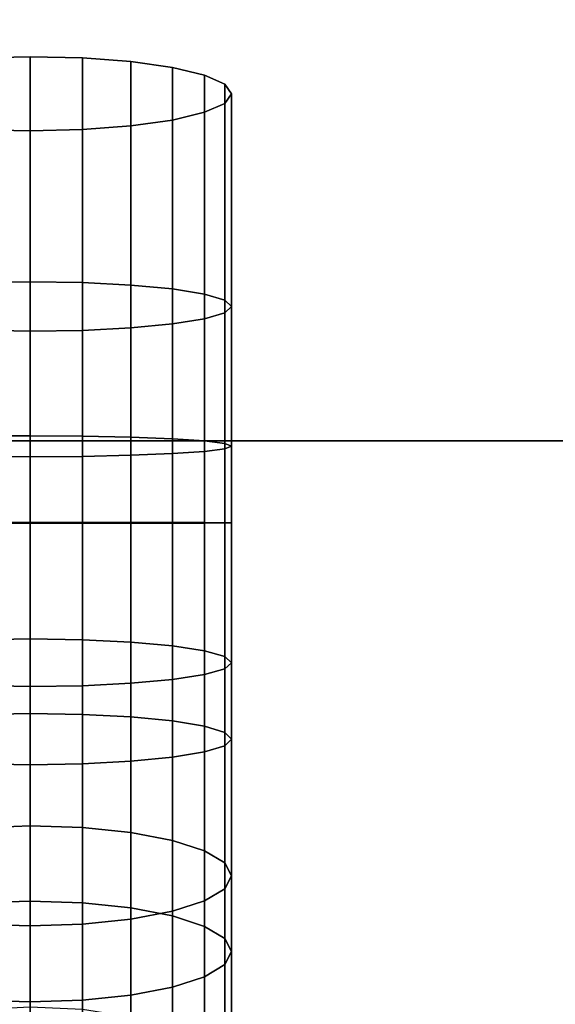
# Model space of a CAD drawing. Header units: inches. Extents: x 15 to 546804, y -66 to 267312.
# Tile 314 of 478: x 427032 to 427053, y 134633 to 134672. Entities that reach past the tile are written whole.
import ezdxf

# ---------------------------------------------------------------- set-up
doc = ezdxf.new("R2010")
doc.units = ezdxf.units.IN
doc.header["$MEASUREMENT"] = 0

msp = doc.modelspace()

# ---------------------------------------------------------------- linework, layer by layer
at = {"color": 7, "extrusion": (-1, -1.27576e-07, -3.33067e-16)}
for p, q in [((427032.247, 134670.99, 934.666), (427030.176, 134670.94, 934.92)), ((427032.247, 134662.045, 932.892), (427032.247, 134670.99, 934.666)), ((427034.317, 134670.94, 934.92), (427032.247, 134670.99, 934.666)), ((427034.317, 134662.011, 933.149), (427034.317, 134670.94, 934.92)), ((427036.247, 134670.792, 935.663), (427034.317, 134670.94, 934.92)), ((427036.247, 134661.913, 933.902), (427036.247, 134670.792, 935.663)), ((427037.903, 134670.558, 936.844), (427036.247, 134670.792, 935.663)), ((427037.903, 134661.757, 935.099), (427037.903, 134670.558, 936.844)), ((427039.175, 134670.253, 938.385), (427037.903, 134670.558, 936.844)), ((427039.175, 134661.553, 936.659), (427039.175, 134670.253, 938.385)), ((427039.974, 134669.897, 940.178), (427039.175, 134670.253, 938.385)), ((427039.974, 134661.316, 938.477), (427039.974, 134669.897, 940.178)), ((427040.247, 134669.515, 942.103), (427039.974, 134669.897, 940.178)), ((427039.974, 134669.133, 944.028), (427040.247, 134669.515, 942.103)), ((427040.247, 134661.062, 940.427), (427040.247, 134669.515, 942.103)), ((427039.175, 134668.778, 945.821), (427039.974, 134669.133, 944.028)), ((427039.974, 134660.807, 942.377), (427039.974, 134669.133, 944.028)), ((427036.247, 134668.238, 948.544), (427037.903, 134668.472, 947.362)), ((427037.903, 134668.472, 947.362), (427039.175, 134668.778, 945.821)), ((427037.903, 134660.367, 945.754), (427037.903, 134668.472, 947.362)), ((427039.175, 134660.57, 944.194), (427039.175, 134668.778, 945.821)), ((427030.176, 134668.091, 949.286), (427032.247, 134668.04, 949.54)), ((427032.247, 134668.04, 949.54), (427034.317, 134668.091, 949.286)), ((427034.317, 134668.091, 949.286), (427036.247, 134668.238, 948.544)), ((427034.317, 134660.112, 947.704), (427034.317, 134668.091, 949.286)), ((427036.247, 134660.21, 946.952), (427036.247, 134668.238, 948.544)), ((427032.247, 134668.04, 949.54), (427032.247, 134660.079, 947.961)), ((427032.247, 134662.045, 932.892), (427030.176, 134662.011, 933.149)), ((427032.247, 134652.444, 932.28), (427032.247, 134662.045, 932.892)), ((427034.317, 134662.011, 933.149), (427032.247, 134662.045, 932.892)), ((427034.317, 134652.444, 932.538), (427034.317, 134662.011, 933.149)), ((427036.247, 134661.913, 933.902), (427034.317, 134662.011, 933.149)), ((427036.247, 134652.446, 933.298), (427036.247, 134661.913, 933.902)), ((427037.903, 134661.757, 935.099), (427036.247, 134661.913, 933.902)), ((427037.903, 134652.449, 934.505), (427037.903, 134661.757, 935.099)), ((427039.175, 134661.553, 936.659), (427037.903, 134661.757, 935.099)), ((427039.175, 134652.453, 936.079), (427039.175, 134661.553, 936.659)), ((427039.974, 134661.316, 938.477), (427039.175, 134661.553, 936.659)), ((427039.974, 134652.457, 937.911), (427039.974, 134661.316, 938.477)), ((427040.247, 134661.062, 940.427), (427039.974, 134661.316, 938.477)), ((427039.974, 134660.807, 942.377), (427040.247, 134661.062, 940.427)), ((427040.247, 134652.461, 939.878), (427040.247, 134661.062, 940.427)), ((427039.175, 134660.57, 944.194), (427039.974, 134660.807, 942.377)), ((427039.974, 134652.466, 941.844), (427039.974, 134660.807, 942.377)), ((427036.247, 134660.21, 946.952), (427037.903, 134660.367, 945.754)), ((427037.903, 134660.367, 945.754), (427039.175, 134660.57, 944.194)), ((427037.903, 134652.473, 945.25), (427037.903, 134660.367, 945.754)), ((427039.175, 134652.47, 943.677), (427039.175, 134660.57, 944.194)), ((427030.176, 134660.112, 947.704), (427032.247, 134660.079, 947.961)), ((427032.247, 134660.079, 947.961), (427034.317, 134660.112, 947.704)), ((427032.247, 134660.079, 947.961), (427032.247, 134652.479, 947.476)), ((427034.317, 134660.112, 947.704), (427036.247, 134660.21, 946.952)), ((427034.317, 134652.478, 947.217), (427034.317, 134660.112, 947.704)), ((427036.247, 134652.476, 946.458), (427036.247, 134660.21, 946.952)), ((427030.176, 134655.909, 1646.756), (427032.247, 134655.923, 1646.485)), ((427032.247, 134655.923, 1646.485), (427034.317, 134655.909, 1646.756)), ((427032.247, 134647.845, 1646.062), (427032.247, 134655.923, 1646.485)), ((427034.317, 134655.909, 1646.756), (427036.247, 134655.867, 1647.553)), ((427034.317, 134655.909, 1646.756), (427034.317, 134647.812, 1646.333)), ((427036.247, 134655.867, 1647.553), (427037.903, 134655.801, 1648.821)), ((427036.247, 134655.867, 1647.553), (427036.247, 134647.718, 1647.127)), ((427037.903, 134655.801, 1648.821), (427039.175, 134655.715, 1650.474)), ((427037.903, 134655.801, 1648.821), (427037.903, 134647.568, 1648.39)), ((427039.175, 134655.715, 1650.474), (427039.974, 134655.614, 1652.398)), ((427039.175, 134655.715, 1650.474), (427039.175, 134647.372, 1650.037)), ((427039.974, 134655.614, 1652.398), (427040.247, 134655.506, 1654.463)), ((427039.974, 134655.614, 1652.398), (427039.974, 134647.144, 1651.954)), ((427037.903, 134655.21, 1660.104), (427036.247, 134655.144, 1661.372)), ((427039.175, 134655.297, 1658.452), (427037.903, 134655.21, 1660.104)), ((427037.903, 134655.21, 1660.104), (427037.903, 134646.231, 1659.634)), ((427039.974, 134655.398, 1656.528), (427039.175, 134655.297, 1658.452)), ((427039.175, 134655.297, 1658.452), (427039.175, 134646.427, 1657.987)), ((427040.247, 134655.506, 1654.463), (427039.974, 134655.398, 1656.528)), ((427039.974, 134655.398, 1656.528), (427039.974, 134646.655, 1656.07)), ((427040.247, 134655.506, 1654.463), (427040.247, 134646.899, 1654.012)), ((427032.247, 134655.088, 1662.441), (427030.176, 134655.102, 1662.169)), ((427034.317, 134655.102, 1662.169), (427032.247, 134655.088, 1662.441)), ((427032.247, 134655.088, 1662.441), (427032.247, 134645.954, 1661.963)), ((427036.247, 134655.144, 1661.372), (427034.317, 134655.102, 1662.169)), ((427034.317, 134655.102, 1662.169), (427034.317, 134645.986, 1661.692)), ((427036.247, 134655.144, 1661.372), (427036.247, 134646.081, 1660.897)), ((427030.176, 134652.478, 947.217), (427032.247, 134652.479, 947.476)), ((427032.247, 134652.444, 932.28), (427030.176, 134652.444, 932.538)), ((427032.247, 134652.479, 947.476), (427032.247, 134644.881, 947.996)), ((427032.247, 134652.479, 947.476), (427034.317, 134652.478, 947.217)), ((427032.247, 134642.846, 932.936), (427032.247, 134652.444, 932.28)), ((427034.317, 134652.444, 932.538), (427032.247, 134652.444, 932.28)), ((427034.317, 134644.846, 947.739), (427034.317, 134652.478, 947.217)), ((427034.317, 134652.478, 947.217), (427036.247, 134652.476, 946.458)), ((427036.247, 134652.446, 933.298), (427034.317, 134652.444, 932.538)), ((427034.317, 134642.88, 933.193), (427034.317, 134652.444, 932.538)), ((427036.247, 134644.745, 946.987), (427036.247, 134652.476, 946.458)), ((427036.247, 134652.476, 946.458), (427037.903, 134652.473, 945.25)), ((427037.903, 134652.449, 934.505), (427036.247, 134652.446, 933.298)), ((427036.247, 134642.982, 933.945), (427036.247, 134652.446, 933.298)), ((427037.903, 134644.583, 945.79), (427037.903, 134652.473, 945.25)), ((427037.903, 134652.473, 945.25), (427039.175, 134652.47, 943.677)), ((427039.175, 134652.453, 936.079), (427037.903, 134652.449, 934.505)), ((427037.903, 134643.144, 935.142), (427037.903, 134652.449, 934.505)), ((427039.175, 134644.372, 944.231), (427039.175, 134652.47, 943.677)), ((427039.175, 134652.47, 943.677), (427039.974, 134652.466, 941.844)), ((427039.974, 134652.457, 937.911), (427039.175, 134652.453, 936.079)), ((427039.175, 134643.354, 936.701), (427039.175, 134652.453, 936.079)), ((427039.974, 134644.127, 942.415), (427039.974, 134652.466, 941.844)), ((427039.974, 134652.466, 941.844), (427040.247, 134652.461, 939.878)), ((427040.247, 134652.461, 939.878), (427039.974, 134652.457, 937.911)), ((427039.974, 134643.6, 938.517), (427039.974, 134652.457, 937.911)), ((427040.247, 134643.863, 940.466), (427040.247, 134652.461, 939.878)), ((427030.176, 134647.812, 1646.333), (427032.247, 134647.845, 1646.062)), ((427032.247, 134647.845, 1646.062), (427034.317, 134647.812, 1646.333)), ((427032.247, 134640.411, 1644.676), (427032.247, 134647.845, 1646.062)), ((427034.317, 134647.812, 1646.333), (427036.247, 134647.718, 1647.127)), ((427034.317, 134647.812, 1646.333), (427034.317, 134640.344, 1644.94)), ((427036.247, 134647.718, 1647.127), (427037.903, 134647.568, 1648.39)), ((427036.247, 134647.718, 1647.127), (427036.247, 134640.145, 1645.715)), ((427037.903, 134647.568, 1648.39), (427039.175, 134647.372, 1650.037)), ((427037.903, 134647.568, 1648.39), (427037.903, 134639.83, 1646.947)), ((427039.175, 134647.372, 1650.037), (427039.974, 134647.144, 1651.954)), ((427039.175, 134647.372, 1650.037), (427039.175, 134639.419, 1648.554)), ((427039.974, 134647.144, 1651.954), (427040.247, 134646.899, 1654.012)), ((427039.974, 134647.144, 1651.954), (427039.974, 134638.941, 1650.425)), ((427039.974, 134646.655, 1656.07), (427039.175, 134646.427, 1657.987)), ((427040.247, 134646.899, 1654.012), (427039.974, 134646.655, 1656.07)), ((427039.974, 134646.655, 1656.07), (427039.974, 134637.914, 1654.44)), ((427040.247, 134646.899, 1654.012), (427040.247, 134638.427, 1652.432)), ((427037.903, 134646.231, 1659.634), (427036.247, 134646.081, 1660.897)), ((427039.175, 134646.427, 1657.987), (427037.903, 134646.231, 1659.634)), ((427037.903, 134646.231, 1659.634), (427037.903, 134637.025, 1657.917)), ((427039.175, 134646.427, 1657.987), (427039.175, 134637.436, 1656.311)), ((427032.247, 134645.954, 1661.963), (427030.176, 134645.986, 1661.692)), ((427034.317, 134645.986, 1661.692), (427032.247, 134645.954, 1661.963)), ((427032.247, 134645.954, 1661.963), (427032.247, 134636.444, 1660.189)), ((427036.247, 134646.081, 1660.897), (427034.317, 134645.986, 1661.692)), ((427034.317, 134645.986, 1661.692), (427034.317, 134636.511, 1659.925)), ((427036.247, 134646.081, 1660.897), (427036.247, 134636.709, 1659.15)), ((427030.176, 134644.846, 947.739), (427032.247, 134644.881, 947.996)), ((427032.247, 134644.881, 947.996), (427032.247, 134637.418, 949.511)), ((427032.247, 134644.881, 947.996), (427034.317, 134644.846, 947.739)), ((427034.317, 134637.35, 949.261), (427034.317, 134644.846, 947.739)), ((427034.317, 134644.846, 947.739), (427036.247, 134644.745, 946.987)), ((427036.247, 134637.15, 948.529), (427036.247, 134644.745, 946.987)), ((427036.247, 134644.745, 946.987), (427037.903, 134644.583, 945.79)), ((427037.903, 134636.832, 947.364), (427037.903, 134644.583, 945.79)), ((427037.903, 134644.583, 945.79), (427039.175, 134644.372, 944.231)), ((427039.175, 134636.418, 945.846), (427039.175, 134644.372, 944.231)), ((427039.175, 134644.372, 944.231), (427039.974, 134644.127, 942.415)), ((427039.974, 134635.935, 944.078), (427039.974, 134644.127, 942.415)), ((427039.974, 134644.127, 942.415), (427040.247, 134643.863, 940.466)), ((427040.247, 134643.863, 940.466), (427039.974, 134643.6, 938.517)), ((427040.247, 134635.418, 942.181), (427040.247, 134643.863, 940.466)), ((427039.974, 134643.6, 938.517), (427039.175, 134643.354, 936.701)), ((427039.974, 134634.9, 940.284), (427039.974, 134643.6, 938.517)), ((427037.903, 134643.144, 935.142), (427036.247, 134642.982, 933.945)), ((427039.175, 134643.354, 936.701), (427037.903, 134643.144, 935.142)), ((427037.903, 134634.003, 936.998), (427037.903, 134643.144, 935.142)), ((427039.175, 134634.418, 938.516), (427039.175, 134643.354, 936.701)), ((427032.247, 134642.846, 932.936), (427030.176, 134642.88, 933.193)), ((427034.317, 134642.88, 933.193), (427032.247, 134642.846, 932.936)), ((427032.247, 134633.418, 934.851), (427032.247, 134642.846, 932.936)), ((427036.247, 134642.982, 933.945), (427034.317, 134642.88, 933.193)), ((427034.317, 134633.486, 935.101), (427034.317, 134642.88, 933.193)), ((427036.247, 134633.686, 935.833), (427036.247, 134642.982, 933.945)), ((427030.176, 134640.344, 1644.94), (427032.247, 134640.411, 1644.676)), ((427032.247, 134640.411, 1644.676), (427034.317, 134640.344, 1644.94)), ((427032.247, 134633.225, 1642.323), (427032.247, 134640.411, 1644.676)), ((427034.317, 134640.344, 1644.94), (427036.247, 134640.145, 1645.715)), ((427034.317, 134640.344, 1644.94), (427034.317, 134633.123, 1642.576)), ((427036.247, 134640.145, 1645.715), (427037.903, 134639.83, 1646.947)), ((427036.247, 134640.145, 1645.715), (427036.247, 134632.825, 1643.318)), ((427037.903, 134639.83, 1646.947), (427039.175, 134639.419, 1648.554)), ((427037.903, 134639.83, 1646.947), (427037.903, 134632.35, 1644.498)), ((427039.175, 134639.419, 1648.554), (427039.974, 134638.941, 1650.425)), ((427039.175, 134639.419, 1648.554), (427039.175, 134631.731, 1646.037)), ((427039.974, 134638.941, 1650.425), (427040.247, 134638.427, 1652.432)), ((427039.974, 134638.941, 1650.425), (427039.974, 134631.01, 1647.828)), ((427040.247, 134638.427, 1652.432), (427039.974, 134637.914, 1654.44)), ((427040.247, 134638.427, 1652.432), (427040.247, 134630.237, 1649.751)), ((427039.974, 134637.914, 1654.44), (427039.175, 134637.436, 1656.311)), ((427039.974, 134637.914, 1654.44), (427039.974, 134629.464, 1651.673)), ((427030.176, 134637.35, 949.261), (427032.247, 134637.418, 949.511)), ((427032.247, 134637.418, 949.511), (427032.247, 134630.219, 951.996)), ((427032.247, 134637.418, 949.511), (427034.317, 134637.35, 949.261)), ((427034.317, 134630.119, 951.758), (427034.317, 134637.35, 949.261)), ((427034.317, 134637.35, 949.261), (427036.247, 134637.15, 948.529)), ((427039.175, 134637.436, 1656.311), (427037.903, 134637.025, 1657.917)), ((427039.175, 134637.436, 1656.311), (427039.175, 134628.743, 1653.465)), ((427036.247, 134629.824, 951.058), (427036.247, 134637.15, 948.529)), ((427036.247, 134637.15, 948.529), (427037.903, 134636.832, 947.364)), ((427037.903, 134637.025, 1657.917), (427036.247, 134636.709, 1659.15)), ((427037.903, 134637.025, 1657.917), (427037.903, 134628.125, 1655.003)), ((427037.903, 134629.356, 949.945), (427037.903, 134636.832, 947.364)), ((427037.903, 134636.832, 947.364), (427039.175, 134636.418, 945.846)), ((427032.247, 134636.444, 1660.189), (427030.176, 134636.511, 1659.925)), ((427034.317, 134636.511, 1659.925), (427032.247, 134636.444, 1660.189)), ((427032.247, 134636.444, 1660.189), (427032.247, 134627.249, 1657.179)), ((427036.247, 134636.709, 1659.15), (427034.317, 134636.511, 1659.925)), ((427034.317, 134636.511, 1659.925), (427034.317, 134627.351, 1656.926)), ((427036.247, 134636.709, 1659.15), (427036.247, 134627.65, 1656.184)), ((427039.175, 134636.418, 945.846), (427039.974, 134635.935, 944.078)), ((427039.175, 134628.745, 948.495), (427039.175, 134636.418, 945.846)), ((427039.974, 134628.034, 946.806), (427039.974, 134635.935, 944.078)), ((427039.974, 134635.935, 944.078), (427040.247, 134635.418, 942.181)), ((427040.247, 134635.418, 942.181), (427039.974, 134634.9, 940.284)), ((427040.247, 134627.271, 944.993), (427040.247, 134635.418, 942.181)), ((427039.974, 134634.9, 940.284), (427039.175, 134634.418, 938.516)), ((427039.974, 134626.508, 943.181), (427039.974, 134634.9, 940.284)), ((427039.175, 134634.418, 938.516), (427037.903, 134634.003, 936.998)), ((427039.175, 134625.797, 941.492), (427039.175, 134634.418, 938.516)), ((427036.247, 134633.686, 935.833), (427034.317, 134633.486, 935.101)), ((427037.903, 134634.003, 936.998), (427036.247, 134633.686, 935.833)), ((427036.247, 134624.718, 938.928), (427036.247, 134633.686, 935.833)), ((427037.903, 134625.187, 940.041), (427037.903, 134634.003, 936.998)), ((427032.247, 134633.418, 934.851), (427030.176, 134633.486, 935.101)), ((427034.317, 134633.486, 935.101), (427032.247, 134633.418, 934.851)), ((427032.247, 134624.324, 937.99), (427032.247, 134633.418, 934.851)), ((427034.317, 134624.424, 938.229), (427034.317, 134633.486, 935.101))]:
    msp.add_line(p, q, dxfattribs=at)
at = {"color": 7}
for p, q in [((428017.112, 134655.714, 3000), (426817.112, 134655.714, 3000)), ((426867.112, 134655.714, 2950), (427967.112, 134655.714, 2950))]:
    msp.add_line(p, q, dxfattribs=at)
at = {"color": 7, "extrusion": (-1, -1.27576e-07, -3.33067e-16)}
for centre, start, end in [((-134652.556, 1005.192, -427032.264), 254.99999, 345.78565), ((-134654.556, 1589.154, -427032.264), 359.99999, 90.78565)]:
    msp.add_arc(centre, 65.315, start, end, dxfattribs=at)
at = {"color": 7}
for points, invisible_edges in [([(426817.112, 134655.714, 3000), (428017.112, 135105.714, 3000), (426817.112, 135105.714, 3000)], 1), ([(428017.112, 135105.714, 3000), (426817.112, 134655.714, 3000), (428017.112, 134655.714, 3000)], 1), ([(427967.112, 135105.714, 2950), (426867.112, 134655.714, 2950), (426867.112, 135105.714, 2950)], 1), ([(426867.112, 134655.714, 2950), (427967.112, 135105.714, 2950), (427967.112, 134655.714, 2950)], 1), ([(427032.247, 134670.99, 934.666), (427032.247, 134668.04, 949.54), (427030.176, 134668.091, 949.286)], 13), ([(427032.247, 134670.99, 934.666), (427030.176, 134668.091, 949.286), (427030.176, 134670.94, 934.92)], 3), ([(427030.176, 134670.94, 934.92), (427032.247, 134662.045, 932.892), (427032.247, 134670.99, 934.666)], 1), ([(427032.247, 134662.045, 932.892), (427030.176, 134670.94, 934.92), (427030.176, 134662.011, 933.149)], 1), ([(427034.317, 134670.94, 934.92), (427032.247, 134668.04, 949.54), (427032.247, 134670.99, 934.666)], 3), ([(427032.247, 134662.045, 932.892), (427034.317, 134670.94, 934.92), (427032.247, 134670.99, 934.666)], 1), ([(427034.317, 134670.94, 934.92), (427034.317, 134668.091, 949.286), (427032.247, 134668.04, 949.54)], 13), ([(427034.317, 134670.94, 934.92), (427032.247, 134662.045, 932.892), (427034.317, 134662.011, 933.149)], 1), ([(427036.247, 134670.792, 935.663), (427034.317, 134668.091, 949.286), (427034.317, 134670.94, 934.92)], 3), ([(427034.317, 134662.011, 933.149), (427036.247, 134670.792, 935.663), (427034.317, 134670.94, 934.92)], 1), ([(427036.247, 134670.792, 935.663), (427036.247, 134668.238, 948.544), (427034.317, 134668.091, 949.286)], 13), ([(427036.247, 134670.792, 935.663), (427034.317, 134662.011, 933.149), (427036.247, 134661.913, 933.902)], 1), ([(427037.903, 134670.558, 936.844), (427036.247, 134668.238, 948.544), (427036.247, 134670.792, 935.663)], 3), ([(427036.247, 134661.913, 933.902), (427037.903, 134670.558, 936.844), (427036.247, 134670.792, 935.663)], 1), ([(427037.903, 134670.558, 936.844), (427037.903, 134668.472, 947.362), (427036.247, 134668.238, 948.544)], 13), ([(427037.903, 134670.558, 936.844), (427036.247, 134661.913, 933.902), (427037.903, 134661.757, 935.099)], 1), ([(427039.175, 134670.253, 938.385), (427037.903, 134668.472, 947.362), (427037.903, 134670.558, 936.844)], 3), ([(427039.175, 134661.553, 936.659), (427037.903, 134670.558, 936.844), (427037.903, 134661.757, 935.099)], 1), ([(427037.903, 134670.558, 936.844), (427039.175, 134661.553, 936.659), (427039.175, 134670.253, 938.385)], 1), ([(427039.175, 134670.253, 938.385), (427039.175, 134668.778, 945.821), (427037.903, 134668.472, 947.362)], 13), ([(427039.974, 134669.897, 940.178), (427039.175, 134668.778, 945.821), (427039.175, 134670.253, 938.385)], 3), ([(427039.974, 134661.316, 938.477), (427039.175, 134670.253, 938.385), (427039.175, 134661.553, 936.659)], 1), ([(427039.175, 134670.253, 938.385), (427039.974, 134661.316, 938.477), (427039.974, 134669.897, 940.178)], 1), ([(427039.974, 134669.897, 940.178), (427039.974, 134669.133, 944.028), (427039.175, 134668.778, 945.821)], 13), ([(427039.974, 134669.133, 944.028), (427039.974, 134669.897, 940.178), (427040.247, 134669.515, 942.103)], 1), ([(427040.247, 134661.062, 940.427), (427039.974, 134669.897, 940.178), (427039.974, 134661.316, 938.477)], 1), ([(427039.974, 134669.897, 940.178), (427040.247, 134661.062, 940.427), (427040.247, 134669.515, 942.103)], 1), ([(427039.974, 134660.807, 942.377), (427040.247, 134669.515, 942.103), (427040.247, 134661.062, 940.427)], 1), ([(427040.247, 134669.515, 942.103), (427039.974, 134660.807, 942.377), (427039.974, 134669.133, 944.028)], 1), ([(427039.175, 134660.57, 944.194), (427039.974, 134669.133, 944.028), (427039.974, 134660.807, 942.377)], 1), ([(427039.974, 134669.133, 944.028), (427039.175, 134660.57, 944.194), (427039.175, 134668.778, 945.821)], 1), ([(427037.903, 134660.367, 945.754), (427036.247, 134668.238, 948.544), (427037.903, 134668.472, 947.362)], 1), ([(427037.903, 134660.367, 945.754), (427039.175, 134668.778, 945.821), (427039.175, 134660.57, 944.194)], 1), ([(427039.175, 134668.778, 945.821), (427037.903, 134660.367, 945.754), (427037.903, 134668.472, 947.362)], 1), ([(427032.247, 134668.04, 949.54), (427030.176, 134660.112, 947.704), (427030.176, 134668.091, 949.286)], 1), ([(427034.317, 134660.112, 947.704), (427032.247, 134668.04, 949.54), (427034.317, 134668.091, 949.286)], 1), ([(427036.247, 134660.21, 946.952), (427034.317, 134668.091, 949.286), (427036.247, 134668.238, 948.544)], 1), ([(427034.317, 134668.091, 949.286), (427036.247, 134660.21, 946.952), (427034.317, 134660.112, 947.704)], 1), ([(427036.247, 134668.238, 948.544), (427037.903, 134660.367, 945.754), (427036.247, 134660.21, 946.952)], 1), ([(427030.176, 134660.112, 947.704), (427032.247, 134668.04, 949.54), (427032.247, 134660.079, 947.961)], 1), ([(427032.247, 134668.04, 949.54), (427034.317, 134660.112, 947.704), (427032.247, 134660.079, 947.961)], 1), ([(427032.247, 134662.045, 932.892), (427030.176, 134652.444, 932.538), (427032.247, 134652.444, 932.28)], 1), ([(427030.176, 134652.444, 932.538), (427032.247, 134662.045, 932.892), (427030.176, 134662.011, 933.149)], 1), ([(427034.317, 134652.444, 932.538), (427032.247, 134662.045, 932.892), (427032.247, 134652.444, 932.28)], 1), ([(427032.247, 134662.045, 932.892), (427034.317, 134652.444, 932.538), (427034.317, 134662.011, 933.149)], 1), ([(427036.247, 134652.446, 933.298), (427034.317, 134662.011, 933.149), (427034.317, 134652.444, 932.538)], 1), ([(427034.317, 134662.011, 933.149), (427036.247, 134652.446, 933.298), (427036.247, 134661.913, 933.902)], 1), ([(427037.903, 134652.449, 934.505), (427036.247, 134661.913, 933.902), (427036.247, 134652.446, 933.298)], 1), ([(427036.247, 134661.913, 933.902), (427037.903, 134652.449, 934.505), (427037.903, 134661.757, 935.099)], 1), ([(427039.175, 134652.453, 936.079), (427037.903, 134661.757, 935.099), (427037.903, 134652.449, 934.505)], 1), ([(427037.903, 134661.757, 935.099), (427039.175, 134652.453, 936.079), (427039.175, 134661.553, 936.659)], 1), ([(427039.974, 134652.457, 937.911), (427039.175, 134661.553, 936.659), (427039.175, 134652.453, 936.079)], 1), ([(427039.175, 134661.553, 936.659), (427039.974, 134652.457, 937.911), (427039.974, 134661.316, 938.477)], 1), ([(427040.247, 134652.461, 939.878), (427039.974, 134661.316, 938.477), (427039.974, 134652.457, 937.911)], 1), ([(427039.974, 134661.316, 938.477), (427040.247, 134652.461, 939.878), (427040.247, 134661.062, 940.427)], 1), ([(427039.974, 134652.466, 941.844), (427040.247, 134661.062, 940.427), (427040.247, 134652.461, 939.878)], 1), ([(427040.247, 134661.062, 940.427), (427039.974, 134652.466, 941.844), (427039.974, 134660.807, 942.377)], 1), ([(427039.175, 134652.47, 943.677), (427039.974, 134660.807, 942.377), (427039.974, 134652.466, 941.844)], 1), ([(427039.974, 134660.807, 942.377), (427039.175, 134652.47, 943.677), (427039.175, 134660.57, 944.194)], 1), ([(427036.247, 134652.476, 946.458), (427037.903, 134660.367, 945.754), (427037.903, 134652.473, 945.25)], 1), ([(427037.903, 134660.367, 945.754), (427036.247, 134652.476, 946.458), (427036.247, 134660.21, 946.952)], 1), ([(427037.903, 134652.473, 945.25), (427039.175, 134660.57, 944.194), (427039.175, 134652.47, 943.677)], 1), ([(427039.175, 134660.57, 944.194), (427037.903, 134652.473, 945.25), (427037.903, 134660.367, 945.754)], 1), ([(427030.176, 134660.112, 947.704), (427032.247, 134652.479, 947.476), (427030.176, 134652.478, 947.217)], 1), ([(427032.247, 134652.479, 947.476), (427030.176, 134660.112, 947.704), (427032.247, 134660.079, 947.961)], 1), ([(427032.247, 134652.479, 947.476), (427034.317, 134660.112, 947.704), (427034.317, 134652.478, 947.217)], 1), ([(427034.317, 134660.112, 947.704), (427032.247, 134652.479, 947.476), (427032.247, 134660.079, 947.961)], 1), ([(427034.317, 134652.478, 947.217), (427036.247, 134660.21, 946.952), (427036.247, 134652.476, 946.458)], 1), ([(427036.247, 134660.21, 946.952), (427034.317, 134652.478, 947.217), (427034.317, 134660.112, 947.704)], 1), ([(426867.112, 134655.714, 2950), (428017.112, 134655.714, 3000), (426817.112, 134655.714, 3000)], 13), ([(427967.112, 134655.714, 2950), (428017.112, 134655.714, 3000), (426867.112, 134655.714, 2950)], 3), ([(427030.176, 134655.909, 1646.756), (427032.247, 134647.845, 1646.062), (427032.247, 134655.923, 1646.485)], 1), ([(427032.247, 134655.923, 1646.485), (427032.247, 134655.088, 1662.441), (427030.176, 134655.909, 1646.756)], 3), ([(427032.247, 134647.845, 1646.062), (427030.176, 134655.909, 1646.756), (427030.176, 134647.812, 1646.333)], 1), ([(427030.176, 134655.909, 1646.756), (427032.247, 134655.088, 1662.441), (427030.176, 134655.102, 1662.169)], 13), ([(427032.247, 134647.845, 1646.062), (427034.317, 134655.909, 1646.756), (427032.247, 134655.923, 1646.485)], 1), ([(427034.317, 134655.909, 1646.756), (427034.317, 134655.102, 1662.169), (427032.247, 134655.923, 1646.485)], 3), ([(427032.247, 134655.923, 1646.485), (427034.317, 134655.102, 1662.169), (427032.247, 134655.088, 1662.441)], 13), ([(427034.317, 134655.909, 1646.756), (427032.247, 134647.845, 1646.062), (427034.317, 134647.812, 1646.333)], 1), ([(427034.317, 134647.812, 1646.333), (427036.247, 134655.867, 1647.553), (427034.317, 134655.909, 1646.756)], 1), ([(427036.247, 134655.867, 1647.553), (427036.247, 134655.144, 1661.372), (427034.317, 134655.909, 1646.756)], 3), ([(427034.317, 134655.909, 1646.756), (427036.247, 134655.144, 1661.372), (427034.317, 134655.102, 1662.169)], 13), ([(427036.247, 134655.867, 1647.553), (427034.317, 134647.812, 1646.333), (427036.247, 134647.718, 1647.127)], 1), ([(427036.247, 134647.718, 1647.127), (427037.903, 134655.801, 1648.821), (427036.247, 134655.867, 1647.553)], 1), ([(427037.903, 134655.801, 1648.821), (427037.903, 134655.21, 1660.104), (427036.247, 134655.867, 1647.553)], 3), ([(427036.247, 134655.867, 1647.553), (427037.903, 134655.21, 1660.104), (427036.247, 134655.144, 1661.372)], 13), ([(427037.903, 134655.801, 1648.821), (427036.247, 134647.718, 1647.127), (427037.903, 134647.568, 1648.39)], 1), ([(427039.175, 134647.372, 1650.037), (427037.903, 134655.801, 1648.821), (427037.903, 134647.568, 1648.39)], 1), ([(427037.903, 134655.801, 1648.821), (427039.175, 134647.372, 1650.037), (427039.175, 134655.715, 1650.474)], 1), ([(427039.175, 134655.715, 1650.474), (427039.175, 134655.297, 1658.452), (427037.903, 134655.801, 1648.821)], 3), ([(427037.903, 134655.801, 1648.821), (427039.175, 134655.297, 1658.452), (427037.903, 134655.21, 1660.104)], 13), ([(427039.974, 134647.144, 1651.954), (427039.175, 134655.715, 1650.474), (427039.175, 134647.372, 1650.037)], 1), ([(427039.175, 134655.715, 1650.474), (427039.974, 134647.144, 1651.954), (427039.974, 134655.614, 1652.398)], 1), ([(427039.974, 134655.614, 1652.398), (427039.974, 134655.398, 1656.528), (427039.175, 134655.715, 1650.474)], 3), ([(427039.175, 134655.715, 1650.474), (427039.974, 134655.398, 1656.528), (427039.175, 134655.297, 1658.452)], 13), ([(427040.247, 134646.899, 1654.012), (427039.974, 134655.614, 1652.398), (427039.974, 134647.144, 1651.954)], 1), ([(427039.974, 134655.614, 1652.398), (427040.247, 134646.899, 1654.012), (427040.247, 134655.506, 1654.463)], 1), ([(427039.974, 134655.398, 1656.528), (427039.974, 134655.614, 1652.398), (427040.247, 134655.506, 1654.463)], 1), ([(427037.903, 134646.231, 1659.634), (427036.247, 134655.144, 1661.372), (427037.903, 134655.21, 1660.104)], 1), ([(427037.903, 134646.231, 1659.634), (427039.175, 134655.297, 1658.452), (427039.175, 134646.427, 1657.987)], 1), ([(427039.175, 134655.297, 1658.452), (427037.903, 134646.231, 1659.634), (427037.903, 134655.21, 1660.104)], 1), ([(427039.175, 134646.427, 1657.987), (427039.974, 134655.398, 1656.528), (427039.974, 134646.655, 1656.07)], 1), ([(427039.974, 134655.398, 1656.528), (427039.175, 134646.427, 1657.987), (427039.175, 134655.297, 1658.452)], 1), ([(427039.974, 134646.655, 1656.07), (427040.247, 134655.506, 1654.463), (427040.247, 134646.899, 1654.012)], 1), ([(427040.247, 134655.506, 1654.463), (427039.974, 134646.655, 1656.07), (427039.974, 134655.398, 1656.528)], 1), ([(427032.247, 134655.088, 1662.441), (427030.176, 134645.986, 1661.692), (427030.176, 134655.102, 1662.169)], 1), ([(427030.176, 134645.986, 1661.692), (427032.247, 134655.088, 1662.441), (427032.247, 134645.954, 1661.963)], 1), ([(427034.317, 134645.986, 1661.692), (427032.247, 134655.088, 1662.441), (427034.317, 134655.102, 1662.169)], 1), ([(427032.247, 134655.088, 1662.441), (427034.317, 134645.986, 1661.692), (427032.247, 134645.954, 1661.963)], 1), ([(427036.247, 134646.081, 1660.897), (427034.317, 134655.102, 1662.169), (427036.247, 134655.144, 1661.372)], 1), ([(427034.317, 134655.102, 1662.169), (427036.247, 134646.081, 1660.897), (427034.317, 134645.986, 1661.692)], 1), ([(427036.247, 134655.144, 1661.372), (427037.903, 134646.231, 1659.634), (427036.247, 134646.081, 1660.897)], 1), ([(427032.247, 134644.881, 947.996), (427030.176, 134652.478, 947.217), (427032.247, 134652.479, 947.476)], 1), ([(427030.176, 134652.478, 947.217), (427032.247, 134644.881, 947.996), (427030.176, 134644.846, 947.739)], 1), ([(427032.247, 134652.444, 932.28), (427030.176, 134642.88, 933.193), (427032.247, 134642.846, 932.936)], 1), ([(427030.176, 134642.88, 933.193), (427032.247, 134652.444, 932.28), (427030.176, 134652.444, 932.538)], 1), ([(427034.317, 134652.478, 947.217), (427032.247, 134644.881, 947.996), (427032.247, 134652.479, 947.476)], 1), ([(427032.247, 134644.881, 947.996), (427034.317, 134652.478, 947.217), (427034.317, 134644.846, 947.739)], 1), ([(427034.317, 134642.88, 933.193), (427032.247, 134652.444, 932.28), (427032.247, 134642.846, 932.936)], 1), ([(427032.247, 134652.444, 932.28), (427034.317, 134642.88, 933.193), (427034.317, 134652.444, 932.538)], 1), ([(427036.247, 134652.476, 946.458), (427034.317, 134644.846, 947.739), (427034.317, 134652.478, 947.217)], 1), ([(427034.317, 134644.846, 947.739), (427036.247, 134652.476, 946.458), (427036.247, 134644.745, 946.987)], 1), ([(427034.317, 134652.444, 932.538), (427036.247, 134642.982, 933.945), (427036.247, 134652.446, 933.298)], 1), ([(427036.247, 134642.982, 933.945), (427034.317, 134652.444, 932.538), (427034.317, 134642.88, 933.193)], 1), ([(427037.903, 134652.473, 945.25), (427036.247, 134644.745, 946.987), (427036.247, 134652.476, 946.458)], 1), ([(427036.247, 134644.745, 946.987), (427037.903, 134652.473, 945.25), (427037.903, 134644.583, 945.79)], 1), ([(427036.247, 134652.446, 933.298), (427037.903, 134643.144, 935.142), (427037.903, 134652.449, 934.505)], 1), ([(427037.903, 134643.144, 935.142), (427036.247, 134652.446, 933.298), (427036.247, 134642.982, 933.945)], 1), ([(427039.175, 134644.372, 944.231), (427037.903, 134652.473, 945.25), (427039.175, 134652.47, 943.677)], 1), ([(427037.903, 134652.473, 945.25), (427039.175, 134644.372, 944.231), (427037.903, 134644.583, 945.79)], 1), ([(427037.903, 134643.144, 935.142), (427039.175, 134652.453, 936.079), (427037.903, 134652.449, 934.505)], 1), ([(427039.175, 134652.453, 936.079), (427037.903, 134643.144, 935.142), (427039.175, 134643.354, 936.701)], 1), ([(427039.974, 134644.127, 942.415), (427039.175, 134652.47, 943.677), (427039.974, 134652.466, 941.844)], 1), ([(427039.175, 134652.47, 943.677), (427039.974, 134644.127, 942.415), (427039.175, 134644.372, 944.231)], 1), ([(427039.175, 134643.354, 936.701), (427039.974, 134652.457, 937.911), (427039.175, 134652.453, 936.079)], 1), ([(427039.974, 134652.457, 937.911), (427039.175, 134643.354, 936.701), (427039.974, 134643.6, 938.517)], 1), ([(427040.247, 134643.863, 940.466), (427039.974, 134652.466, 941.844), (427040.247, 134652.461, 939.878)], 1), ([(427039.974, 134652.466, 941.844), (427040.247, 134643.863, 940.466), (427039.974, 134644.127, 942.415)], 1), ([(427039.974, 134643.6, 938.517), (427040.247, 134652.461, 939.878), (427039.974, 134652.457, 937.911)], 1), ([(427040.247, 134652.461, 939.878), (427039.974, 134643.6, 938.517), (427040.247, 134643.863, 940.466)], 1), ([(427030.176, 134647.812, 1646.333), (427032.247, 134640.411, 1644.676), (427032.247, 134647.845, 1646.062)], 1), ([(427032.247, 134640.411, 1644.676), (427030.176, 134647.812, 1646.333), (427030.176, 134640.344, 1644.94)], 1), ([(427032.247, 134640.411, 1644.676), (427034.317, 134647.812, 1646.333), (427032.247, 134647.845, 1646.062)], 1), ([(427034.317, 134647.812, 1646.333), (427032.247, 134640.411, 1644.676), (427034.317, 134640.344, 1644.94)], 1), ([(427034.317, 134640.344, 1644.94), (427036.247, 134647.718, 1647.127), (427034.317, 134647.812, 1646.333)], 1), ([(427036.247, 134647.718, 1647.127), (427034.317, 134640.344, 1644.94), (427036.247, 134640.145, 1645.715)], 1), ([(427036.247, 134640.145, 1645.715), (427037.903, 134647.568, 1648.39), (427036.247, 134647.718, 1647.127)], 1), ([(427037.903, 134647.568, 1648.39), (427036.247, 134640.145, 1645.715), (427037.903, 134639.83, 1646.947)], 1), ([(427039.175, 134639.419, 1648.554), (427037.903, 134647.568, 1648.39), (427037.903, 134639.83, 1646.947)], 1), ([(427037.903, 134647.568, 1648.39), (427039.175, 134639.419, 1648.554), (427039.175, 134647.372, 1650.037)], 1), ([(427039.974, 134638.941, 1650.425), (427039.175, 134647.372, 1650.037), (427039.175, 134639.419, 1648.554)], 1), ([(427039.175, 134647.372, 1650.037), (427039.974, 134638.941, 1650.425), (427039.974, 134647.144, 1651.954)], 1), ([(427040.247, 134638.427, 1652.432), (427039.974, 134647.144, 1651.954), (427039.974, 134638.941, 1650.425)], 1), ([(427039.974, 134647.144, 1651.954), (427040.247, 134638.427, 1652.432), (427040.247, 134646.899, 1654.012)], 1), ([(427039.175, 134637.436, 1656.311), (427039.974, 134646.655, 1656.07), (427039.974, 134637.914, 1654.44)], 1), ([(427039.974, 134646.655, 1656.07), (427039.175, 134637.436, 1656.311), (427039.175, 134646.427, 1657.987)], 1), ([(427039.974, 134637.914, 1654.44), (427040.247, 134646.899, 1654.012), (427040.247, 134638.427, 1652.432)], 1), ([(427040.247, 134646.899, 1654.012), (427039.974, 134637.914, 1654.44), (427039.974, 134646.655, 1656.07)], 1), ([(427037.903, 134637.025, 1657.917), (427036.247, 134646.081, 1660.897), (427037.903, 134646.231, 1659.634)], 1), ([(427037.903, 134637.025, 1657.917), (427039.175, 134646.427, 1657.987), (427039.175, 134637.436, 1656.311)], 1), ([(427039.175, 134646.427, 1657.987), (427037.903, 134637.025, 1657.917), (427037.903, 134646.231, 1659.634)], 1), ([(427032.247, 134645.954, 1661.963), (427030.176, 134636.511, 1659.925), (427030.176, 134645.986, 1661.692)], 1), ([(427030.176, 134636.511, 1659.925), (427032.247, 134645.954, 1661.963), (427032.247, 134636.444, 1660.189)], 1), ([(427034.317, 134636.511, 1659.925), (427032.247, 134645.954, 1661.963), (427034.317, 134645.986, 1661.692)], 1), ([(427032.247, 134645.954, 1661.963), (427034.317, 134636.511, 1659.925), (427032.247, 134636.444, 1660.189)], 1), ([(427036.247, 134636.709, 1659.15), (427034.317, 134645.986, 1661.692), (427036.247, 134646.081, 1660.897)], 1), ([(427034.317, 134645.986, 1661.692), (427036.247, 134636.709, 1659.15), (427034.317, 134636.511, 1659.925)], 1), ([(427036.247, 134646.081, 1660.897), (427037.903, 134637.025, 1657.917), (427036.247, 134636.709, 1659.15)], 1), ([(427032.247, 134637.418, 949.511), (427030.176, 134644.846, 947.739), (427032.247, 134644.881, 947.996)], 1), ([(427030.176, 134644.846, 947.739), (427032.247, 134637.418, 949.511), (427030.176, 134637.35, 949.261)], 1), ([(427034.317, 134644.846, 947.739), (427032.247, 134637.418, 949.511), (427032.247, 134644.881, 947.996)], 1), ([(427032.247, 134637.418, 949.511), (427034.317, 134644.846, 947.739), (427034.317, 134637.35, 949.261)], 1), ([(427036.247, 134644.745, 946.987), (427034.317, 134637.35, 949.261), (427034.317, 134644.846, 947.739)], 1), ([(427034.317, 134637.35, 949.261), (427036.247, 134644.745, 946.987), (427036.247, 134637.15, 948.529)], 1), ([(427037.903, 134644.583, 945.79), (427036.247, 134637.15, 948.529), (427036.247, 134644.745, 946.987)], 1), ([(427036.247, 134637.15, 948.529), (427037.903, 134644.583, 945.79), (427037.903, 134636.832, 947.364)], 1), ([(427039.175, 134636.418, 945.846), (427037.903, 134644.583, 945.79), (427039.175, 134644.372, 944.231)], 1), ([(427037.903, 134644.583, 945.79), (427039.175, 134636.418, 945.846), (427037.903, 134636.832, 947.364)], 1), ([(427039.974, 134635.935, 944.078), (427039.175, 134644.372, 944.231), (427039.974, 134644.127, 942.415)], 1), ([(427039.175, 134644.372, 944.231), (427039.974, 134635.935, 944.078), (427039.175, 134636.418, 945.846)], 1), ([(427040.247, 134635.418, 942.181), (427039.974, 134644.127, 942.415), (427040.247, 134643.863, 940.466)], 1), ([(427039.974, 134644.127, 942.415), (427040.247, 134635.418, 942.181), (427039.974, 134635.935, 944.078)], 1), ([(427039.974, 134634.9, 940.284), (427040.247, 134643.863, 940.466), (427039.974, 134643.6, 938.517)], 1), ([(427040.247, 134643.863, 940.466), (427039.974, 134634.9, 940.284), (427040.247, 134635.418, 942.181)], 1), ([(427039.175, 134634.418, 938.516), (427039.974, 134643.6, 938.517), (427039.175, 134643.354, 936.701)], 1), ([(427039.974, 134643.6, 938.517), (427039.175, 134634.418, 938.516), (427039.974, 134634.9, 940.284)], 1), ([(427036.247, 134642.982, 933.945), (427037.903, 134634.003, 936.998), (427037.903, 134643.144, 935.142)], 1), ([(427037.903, 134634.003, 936.998), (427039.175, 134643.354, 936.701), (427037.903, 134643.144, 935.142)], 1), ([(427039.175, 134643.354, 936.701), (427037.903, 134634.003, 936.998), (427039.175, 134634.418, 938.516)], 1), ([(427030.176, 134633.486, 935.101), (427032.247, 134642.846, 932.936), (427030.176, 134642.88, 933.193)], 1), ([(427032.247, 134642.846, 932.936), (427030.176, 134633.486, 935.101), (427032.247, 134633.418, 934.851)], 1), ([(427032.247, 134642.846, 932.936), (427034.317, 134633.486, 935.101), (427034.317, 134642.88, 933.193)], 1), ([(427034.317, 134633.486, 935.101), (427032.247, 134642.846, 932.936), (427032.247, 134633.418, 934.851)], 1), ([(427034.317, 134642.88, 933.193), (427036.247, 134633.686, 935.833), (427036.247, 134642.982, 933.945)], 1), ([(427036.247, 134633.686, 935.833), (427034.317, 134642.88, 933.193), (427034.317, 134633.486, 935.101)], 1), ([(427037.903, 134634.003, 936.998), (427036.247, 134642.982, 933.945), (427036.247, 134633.686, 935.833)], 1), ([(427030.176, 134640.344, 1644.94), (427032.247, 134633.225, 1642.323), (427032.247, 134640.411, 1644.676)], 1), ([(427032.247, 134633.225, 1642.323), (427030.176, 134640.344, 1644.94), (427030.176, 134633.123, 1642.576)], 1), ([(427032.247, 134633.225, 1642.323), (427034.317, 134640.344, 1644.94), (427032.247, 134640.411, 1644.676)], 1), ([(427034.317, 134640.344, 1644.94), (427032.247, 134633.225, 1642.323), (427034.317, 134633.123, 1642.576)], 1), ([(427034.317, 134633.123, 1642.576), (427036.247, 134640.145, 1645.715), (427034.317, 134640.344, 1644.94)], 1), ([(427036.247, 134640.145, 1645.715), (427034.317, 134633.123, 1642.576), (427036.247, 134632.825, 1643.318)], 1), ([(427036.247, 134632.825, 1643.318), (427037.903, 134639.83, 1646.947), (427036.247, 134640.145, 1645.715)], 1), ([(427037.903, 134639.83, 1646.947), (427036.247, 134632.825, 1643.318), (427037.903, 134632.35, 1644.498)], 1), ([(427039.175, 134631.731, 1646.037), (427037.903, 134639.83, 1646.947), (427037.903, 134632.35, 1644.498)], 1), ([(427037.903, 134639.83, 1646.947), (427039.175, 134631.731, 1646.037), (427039.175, 134639.419, 1648.554)], 1), ([(427039.974, 134631.01, 1647.828), (427039.175, 134639.419, 1648.554), (427039.175, 134631.731, 1646.037)], 1), ([(427039.175, 134639.419, 1648.554), (427039.974, 134631.01, 1647.828), (427039.974, 134638.941, 1650.425)], 1), ([(427040.247, 134630.237, 1649.751), (427039.974, 134638.941, 1650.425), (427039.974, 134631.01, 1647.828)], 1), ([(427039.974, 134638.941, 1650.425), (427040.247, 134630.237, 1649.751), (427040.247, 134638.427, 1652.432)], 1), ([(427039.974, 134629.464, 1651.673), (427040.247, 134638.427, 1652.432), (427040.247, 134630.237, 1649.751)], 1), ([(427040.247, 134638.427, 1652.432), (427039.974, 134629.464, 1651.673), (427039.974, 134637.914, 1654.44)], 1), ([(427039.175, 134628.743, 1653.465), (427039.974, 134637.914, 1654.44), (427039.974, 134629.464, 1651.673)], 1), ([(427039.974, 134637.914, 1654.44), (427039.175, 134628.743, 1653.465), (427039.175, 134637.436, 1656.311)], 1), ([(427032.247, 134630.219, 951.996), (427030.176, 134637.35, 949.261), (427032.247, 134637.418, 949.511)], 1), ([(427030.176, 134637.35, 949.261), (427032.247, 134630.219, 951.996), (427030.176, 134630.119, 951.758)], 1), ([(427034.317, 134637.35, 949.261), (427032.247, 134630.219, 951.996), (427032.247, 134637.418, 949.511)], 1), ([(427032.247, 134630.219, 951.996), (427034.317, 134637.35, 949.261), (427034.317, 134630.119, 951.758)], 1), ([(427036.247, 134637.15, 948.529), (427034.317, 134630.119, 951.758), (427034.317, 134637.35, 949.261)], 1), ([(427037.903, 134628.125, 1655.003), (427039.175, 134637.436, 1656.311), (427039.175, 134628.743, 1653.465)], 1), ([(427039.175, 134637.436, 1656.311), (427037.903, 134628.125, 1655.003), (427037.903, 134637.025, 1657.917)], 1), ([(427034.317, 134630.119, 951.758), (427036.247, 134637.15, 948.529), (427036.247, 134629.824, 951.058)], 1), ([(427037.903, 134636.832, 947.364), (427036.247, 134629.824, 951.058), (427036.247, 134637.15, 948.529)], 1), ([(427037.903, 134628.125, 1655.003), (427036.247, 134636.709, 1659.15), (427037.903, 134637.025, 1657.917)], 1), ([(427036.247, 134629.824, 951.058), (427037.903, 134636.832, 947.364), (427037.903, 134629.356, 949.945)], 1), ([(427039.175, 134628.745, 948.495), (427037.903, 134636.832, 947.364), (427039.175, 134636.418, 945.846)], 1), ([(427037.903, 134636.832, 947.364), (427039.175, 134628.745, 948.495), (427037.903, 134629.356, 949.945)], 1), ([(427032.247, 134636.444, 1660.189), (427030.176, 134627.351, 1656.926), (427030.176, 134636.511, 1659.925)], 1), ([(427030.176, 134627.351, 1656.926), (427032.247, 134636.444, 1660.189), (427032.247, 134627.249, 1657.179)], 1), ([(427034.317, 134627.351, 1656.926), (427032.247, 134636.444, 1660.189), (427034.317, 134636.511, 1659.925)], 1), ([(427032.247, 134636.444, 1660.189), (427034.317, 134627.351, 1656.926), (427032.247, 134627.249, 1657.179)], 1), ([(427036.247, 134627.65, 1656.184), (427034.317, 134636.511, 1659.925), (427036.247, 134636.709, 1659.15)], 1), ([(427034.317, 134636.511, 1659.925), (427036.247, 134627.65, 1656.184), (427034.317, 134627.351, 1656.926)], 1), ([(427036.247, 134636.709, 1659.15), (427037.903, 134628.125, 1655.003), (427036.247, 134627.65, 1656.184)], 1), ([(427039.974, 134628.034, 946.806), (427039.175, 134636.418, 945.846), (427039.974, 134635.935, 944.078)], 1), ([(427039.175, 134636.418, 945.846), (427039.974, 134628.034, 946.806), (427039.175, 134628.745, 948.495)], 1), ([(427040.247, 134627.271, 944.993), (427039.974, 134635.935, 944.078), (427040.247, 134635.418, 942.181)], 1), ([(427039.974, 134635.935, 944.078), (427040.247, 134627.271, 944.993), (427039.974, 134628.034, 946.806)], 1), ([(427039.974, 134626.508, 943.181), (427040.247, 134635.418, 942.181), (427039.974, 134634.9, 940.284)], 1), ([(427040.247, 134635.418, 942.181), (427039.974, 134626.508, 943.181), (427040.247, 134627.271, 944.993)], 1), ([(427039.175, 134625.797, 941.492), (427039.974, 134634.9, 940.284), (427039.175, 134634.418, 938.516)], 1), ([(427039.974, 134634.9, 940.284), (427039.175, 134625.797, 941.492), (427039.974, 134626.508, 943.181)], 1), ([(427037.903, 134625.187, 940.041), (427039.175, 134634.418, 938.516), (427037.903, 134634.003, 936.998)], 1), ([(427039.175, 134634.418, 938.516), (427037.903, 134625.187, 940.041), (427039.175, 134625.797, 941.492)], 1), ([(427034.317, 134633.486, 935.101), (427036.247, 134624.718, 938.928), (427036.247, 134633.686, 935.833)], 1), ([(427036.247, 134633.686, 935.833), (427037.903, 134625.187, 940.041), (427037.903, 134634.003, 936.998)], 1), ([(427037.903, 134625.187, 940.041), (427036.247, 134633.686, 935.833), (427036.247, 134624.718, 938.928)], 1), ([(427030.176, 134624.424, 938.229), (427032.247, 134633.418, 934.851), (427030.176, 134633.486, 935.101)], 1), ([(427032.247, 134633.418, 934.851), (427030.176, 134624.424, 938.229), (427032.247, 134624.324, 937.99)], 1), ([(427032.247, 134633.418, 934.851), (427034.317, 134624.424, 938.229), (427034.317, 134633.486, 935.101)], 1), ([(427034.317, 134624.424, 938.229), (427032.247, 134633.418, 934.851), (427032.247, 134624.324, 937.99)], 1), ([(427036.247, 134624.718, 938.928), (427034.317, 134633.486, 935.101), (427034.317, 134624.424, 938.229)], 1)]:
    msp.add_3dface(points, dxfattribs=dict(at, invisible_edges=invisible_edges))

doc.saveas('drawing.dxf')
